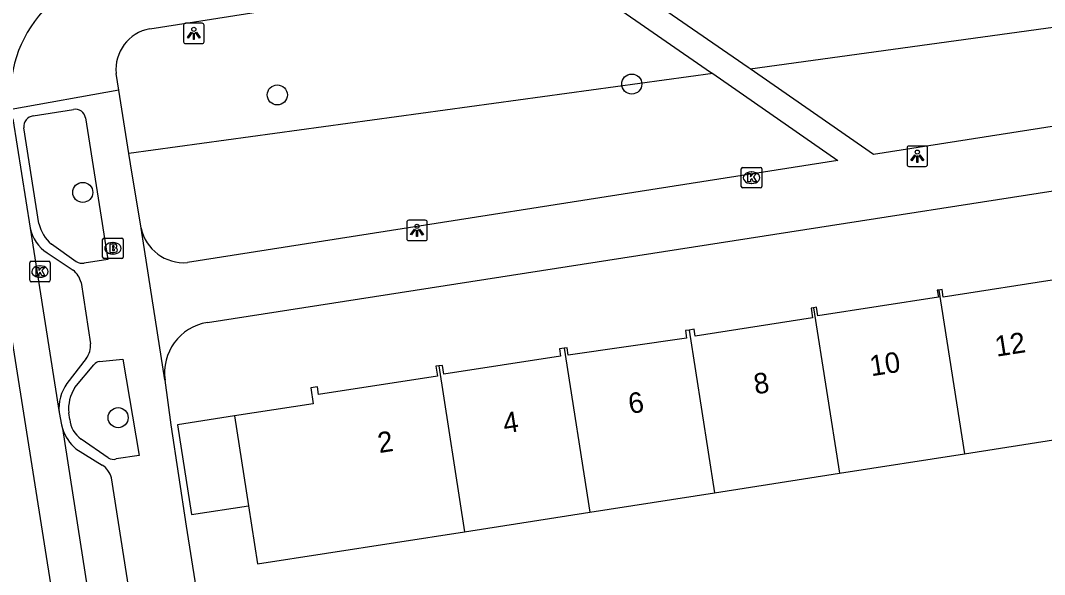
# Model space of a CAD drawing. Extents: x 160077 to 160945, y 386481 to 387498.
# Drawn here: x 160620.3 to 160670.19, y 387226.76 to 387253.77 of the extents above; entities that cross this region are included whole.
import ezdxf

# ---------------------------------------------------------------- set-up
doc = ezdxf.new("R2010")
doc.units = 0
for name, color, linetype in [('IMGEO_Boom', 7, 'Continuous'), ('IMGEO_Brandkraan', 7, 'Continuous'), ('IMGEO_Groenvoorziening', 7, 'Continuous'), ('IMGEO_Kolk', 7, 'Continuous'), ('IMGEO_Lichtpunt', 7, 'Continuous'), ('IMGEO_Pand', 7, 'Continuous'), ('IMGEO_Pand_nummerreeks', 7, 'Continuous'), ('IMGEO_Rijbaan_lokaal_gesloten', 7, 'Continuous'), ('IMGEO_Rijbaan_lokaal_open', 7, 'Continuous'), ('IMGEO_Voetpad_open', 7, 'Continuous')]:
    doc.layers.add(name, color=color, linetype=linetype)

msp = doc.modelspace()

# ---------------------------------------------------------------- linework, layer by layer
at = {"layer": 'IMGEO_Boom'}
for centre in [(160650.083, 387250.669), (160632.814, 387250.138), (160623.336, 387245.388), (160625.059, 387234.406)]:
    msp.add_circle(centre, 0.489, dxfattribs=at)
at = {"layer": 'IMGEO_Brandkraan'}
for p, q in [((160624.305, 387242.236), (160624.305, 387243.088)), ((160624.38, 387243.162), (160625.232, 387243.162)), ((160624.793, 387242.942), (160624.818, 387242.942)), ((160625.306, 387243.088), (160625.306, 387242.236)), ((160624.816, 387242.382), (160624.791, 387242.382)), ((160625.232, 387242.162), (160624.38, 387242.162))]:
    msp.add_line(p, q, dxfattribs=at)
for points in [[(160624.305, 387242.236), (160624.305, 387243.088)], [(160624.38, 387243.162), (160625.232, 387243.162)], [(160624.653, 387242.862), (160624.653, 387242.462), (160624.866, 387242.462)], [(160624.884, 387242.862), (160624.653, 387242.862)], [(160624.832, 387242.781), (160624.778, 387242.781), (160624.778, 387242.705)], [(160625.306, 387243.088), (160625.306, 387242.236)], [(160624.778, 387242.705), (160624.831, 387242.705)], [(160624.84, 387242.629), (160624.778, 387242.629), (160624.778, 387242.548)], [(160624.778, 387242.548), (160624.84, 387242.548)], [(160625.232, 387242.162), (160624.38, 387242.162)]]:
    msp.add_lwpolyline(points, dxfattribs=at)
for centre, radius, start, end in [((160624.382, 387243.086), 0.0765, 91.552, 178.448), ((160624.382, 387243.086), 0.0765, 91.552, 178.448), ((160624.833, 387242.743), 0.0379, 267.8285, 90.9355), ((160624.888, 387242.717), 0.145, 59.4692, 91.5367), ((160624.913, 387242.764), 0.0922, 285.5137, 58.1501), ((160625.23, 387243.086), 0.0765, 1.552, 88.448), ((160625.23, 387243.086), 0.0765, 1.552, 88.448), ((160624.841, 387242.588), 0.0404, 269.8759, 90.5077), ((160624.872, 387242.713), 0.251, 268.6676, 293.5347), ((160624.918, 387242.572), 0.105, 301.3115, 78.989), ((160624.382, 387242.238), 0.0765, 181.552, 268.448), ((160624.382, 387242.238), 0.0765, 181.552, 268.448), ((160625.23, 387242.238), 0.0765, 271.552, 358.448), ((160625.23, 387242.238), 0.0765, 271.552, 358.448)]:
    msp.add_arc(centre, radius, start, end, dxfattribs=at)
for centre, major_axis, ratio, start_param, end_param in [((160624.792, 387242.662), (-0.387, 0.002), 0.722429, 4.712389, 7.853982), ((160624.817, 387242.662), (-0.39, 0.002), 0.717154, 1.570796, 4.712389)]:
    msp.add_ellipse(centre, major_axis=major_axis, ratio=ratio, start_param=start_param, end_param=end_param, dxfattribs=at)
at = {"layer": 'IMGEO_Groenvoorziening'}
for points in [[(160655.851, 387251.403), (160677.221, 387254.355)], [(160654.025, 387251.177), (160625.589, 387247.289)]]:
    msp.add_lwpolyline(points, dxfattribs=at)
at = {"layer": 'IMGEO_Kolk'}
for p, q in [((160655.418, 387245.676), (160655.418, 387246.528)), ((160655.493, 387246.602), (160656.345, 387246.602)), ((160655.906, 387246.382), (160655.931, 387246.382)), ((160656.419, 387246.528), (160656.419, 387245.676)), ((160655.929, 387245.822), (160655.904, 387245.822)), ((160656.345, 387245.602), (160655.493, 387245.602)), ((160620.75, 387241.101), (160620.75, 387241.953)), ((160620.825, 387242.027), (160621.677, 387242.027)), ((160621.238, 387241.807), (160621.263, 387241.807)), ((160621.751, 387241.953), (160621.751, 387241.101)), ((160621.677, 387241.027), (160620.825, 387241.027)), ((160621.261, 387241.247), (160621.236, 387241.247))]:
    msp.add_line(p, q, dxfattribs=at)
for points in [[(160655.418, 387245.676), (160655.418, 387246.528)], [(160655.493, 387246.602), (160656.345, 387246.602)], [(160655.739, 387246.302), (160655.862, 387246.302), (160655.862, 387246.151), (160655.992, 387246.302), (160656.156, 387246.302), (160656.01, 387246.151), (160656.163, 387245.902), (160656.011, 387245.902), (160655.926, 387246.066), (160655.862, 387245.999), (160655.862, 387245.902), (160655.739, 387245.902), (160655.739, 387246.302)], [(160656.419, 387246.528), (160656.419, 387245.676)], [(160656.345, 387245.602), (160655.493, 387245.602)], [(160620.75, 387241.101), (160620.75, 387241.953)], [(160620.825, 387242.027), (160621.677, 387242.027)], [(160621.751, 387241.953), (160621.751, 387241.101)], [(160621.071, 387241.727), (160621.194, 387241.727), (160621.194, 387241.576), (160621.324, 387241.727), (160621.488, 387241.727), (160621.342, 387241.576), (160621.495, 387241.327), (160621.343, 387241.327), (160621.258, 387241.491), (160621.194, 387241.424), (160621.194, 387241.327), (160621.071, 387241.327), (160621.071, 387241.727)], [(160621.677, 387241.027), (160620.825, 387241.027)]]:
    msp.add_lwpolyline(points, dxfattribs=at)
for centre, start, end in [((160655.495, 387246.526), 91.552, 178.448), ((160655.495, 387246.526), 91.552, 178.448), ((160656.343, 387246.526), 1.552, 88.448), ((160656.343, 387246.526), 1.552, 88.448), ((160655.495, 387245.678), 181.552, 268.448), ((160655.495, 387245.678), 181.552, 268.448), ((160656.343, 387245.678), 271.552, 358.448), ((160656.343, 387245.678), 271.552, 358.448), ((160620.827, 387241.951), 91.552, 178.448), ((160620.827, 387241.951), 91.552, 178.448), ((160621.675, 387241.951), 1.552, 88.448), ((160621.675, 387241.951), 1.552, 88.448), ((160620.827, 387241.103), 181.552, 268.448), ((160620.827, 387241.103), 181.552, 268.448), ((160621.675, 387241.103), 271.552, 358.448), ((160621.675, 387241.103), 271.552, 358.448)]:
    msp.add_arc(centre, 0.0765, start, end, dxfattribs=at)
for centre, major_axis, ratio, start_param, end_param in [((160655.905, 387246.102), (-0.387, 0.002), 0.722429, 4.712389, 7.853982), ((160655.93, 387246.102), (-0.39, 0.002), 0.717154, 1.570796, 4.712389), ((160621.237, 387241.527), (-0.387, 0.002), 0.722429, 4.712389, 7.853982), ((160621.262, 387241.527), (-0.39, 0.002), 0.717154, 1.570796, 4.712389)]:
    msp.add_ellipse(centre, major_axis=major_axis, ratio=ratio, start_param=start_param, end_param=end_param, dxfattribs=at)
at = {"layer": 'IMGEO_Lichtpunt'}
for p, q in [((160628.248, 387253.539), (160628.248, 387252.732)), ((160628.248, 387253.539), (160628.248, 387252.732)), ((160629.15, 387253.634), (160628.342, 387253.634)), ((160629.15, 387253.634), (160628.342, 387253.634)), ((160629.244, 387252.732), (160629.244, 387253.539)), ((160629.244, 387252.732), (160629.244, 387253.539)), ((160628.342, 387252.638), (160629.15, 387252.638)), ((160628.342, 387252.638), (160629.15, 387252.638)), ((160663.496, 387247.553), (160663.496, 387246.746)), ((160663.496, 387247.553), (160663.496, 387246.746)), ((160664.398, 387247.648), (160663.59, 387247.648)), ((160664.398, 387247.648), (160663.59, 387247.648)), ((160664.492, 387246.746), (160664.492, 387247.553)), ((160664.492, 387246.746), (160664.492, 387247.553)), ((160663.59, 387246.652), (160664.398, 387246.652)), ((160663.59, 387246.652), (160664.398, 387246.652)), ((160639.124, 387243.937), (160639.124, 387243.13)), ((160639.124, 387243.937), (160639.124, 387243.13)), ((160640.026, 387244.032), (160639.218, 387244.032)), ((160640.026, 387244.032), (160639.218, 387244.032)), ((160640.12, 387243.13), (160640.12, 387243.937)), ((160640.12, 387243.13), (160640.12, 387243.937)), ((160639.218, 387243.036), (160640.026, 387243.036)), ((160639.218, 387243.036), (160640.026, 387243.036))]:
    msp.add_line(p, q, dxfattribs=at)
for points in [[(160628.622, 387253.203), (160628.661, 387253.175), (160628.473, 387252.913), (160628.435, 387252.94), (160628.622, 387253.203)], [(160628.724, 387253.155), (160628.771, 387253.155), (160628.771, 387252.833), (160628.724, 387252.833), (160628.724, 387253.155)], [(160628.834, 387253.175), (160628.872, 387253.202), (160629.059, 387252.94), (160629.02, 387252.912), (160628.834, 387253.175)], [(160663.87, 387247.217), (160663.909, 387247.189), (160663.721, 387246.927), (160663.683, 387246.954), (160663.87, 387247.217)], [(160663.972, 387247.169), (160664.019, 387247.169), (160664.019, 387246.847), (160663.972, 387246.847), (160663.972, 387247.169)], [(160664.082, 387247.189), (160664.12, 387247.216), (160664.307, 387246.954), (160664.268, 387246.926), (160664.082, 387247.189)], [(160639.498, 387243.601), (160639.537, 387243.573), (160639.349, 387243.311), (160639.311, 387243.338), (160639.498, 387243.601)], [(160639.6, 387243.553), (160639.647, 387243.553), (160639.647, 387243.231), (160639.6, 387243.231), (160639.6, 387243.553)], [(160639.71, 387243.573), (160639.748, 387243.6), (160639.935, 387243.338), (160639.896, 387243.31), (160639.71, 387243.573)]]:
    msp.add_lwpolyline(points, dxfattribs=at)
for centre in [(160628.747, 387253.337), (160663.995, 387247.351), (160639.623, 387243.735)]:
    msp.add_circle(centre, 0.0994, dxfattribs=at)
for centre, start, end in [((160628.342, 387253.539), 90, 180), ((160628.342, 387253.539), 90, 180), ((160629.15, 387253.539), 0, 90), ((160629.15, 387253.539), 0, 90), ((160628.342, 387252.732), 180, 270), ((160628.342, 387252.732), 180, 270), ((160629.15, 387252.732), 270, 0), ((160629.15, 387252.732), 270, 360), ((160663.59, 387247.553), 90, 180), ((160663.59, 387247.553), 90, 180), ((160664.398, 387247.553), 0, 90), ((160664.398, 387247.553), 0, 90), ((160663.59, 387246.746), 180, 270), ((160663.59, 387246.746), 180, 270), ((160664.398, 387246.746), 270, 0), ((160664.398, 387246.746), 270, 360), ((160639.218, 387243.937), 90, 180), ((160639.218, 387243.937), 90, 180), ((160640.026, 387243.937), 0, 90), ((160640.026, 387243.937), 0, 90), ((160639.218, 387243.13), 180, 270), ((160639.218, 387243.13), 180, 270), ((160640.026, 387243.13), 270, 0), ((160640.026, 387243.13), 270, 360)]:
    msp.add_arc(centre, 0.0946, start, end, dxfattribs=at)
at = {"layer": 'IMGEO_Pand'}
for points in [[(160671.127, 387241.602), (160671.021, 387241.586), (160671.083, 387241.187), (160665.259, 387240.284), (160665.202, 387240.65), (160665.045, 387240.626)], [(160665.045, 387240.626), (160664.969, 387240.614), (160665.022, 387240.276), (160659.151, 387239.366), (160659.091, 387239.79), (160658.945, 387239.768)], [(160665.045, 387240.626), (160666.293, 387232.649)], [(160658.945, 387239.768), (160658.821, 387239.749), (160658.895, 387239.272), (160653.175, 387238.372), (160653.127, 387238.713), (160652.88, 387238.675)], [(160658.945, 387239.768), (160660.206, 387231.698)], [(160652.88, 387238.675), (160652.703, 387238.648), (160652.754, 387238.286), (160646.988, 387237.446), (160646.931, 387237.816), (160646.784, 387237.793)], [(160652.88, 387238.675), (160654.12, 387230.746)], [(160646.784, 387237.793), (160646.562, 387237.759), (160646.612, 387237.409), (160640.925, 387236.527), (160640.859, 387236.955), (160640.683, 387236.932)], [(160646.784, 387237.793), (160648.034, 387229.795)], [(160640.683, 387236.932), (160640.544, 387236.913), (160640.618, 387236.431), (160634.825, 387235.533), (160634.767, 387235.908), (160634.44, 387235.857), (160634.56, 387235.086), (160630.735, 387234.493)], [(160640.683, 387236.932), (160641.942, 387228.843)], [(160630.735, 387234.493), (160627.947, 387234.061), (160628.626, 387229.683), (160631.414, 387230.115)], [(160630.735, 387234.493), (160631.414, 387230.115)], [(160666.293, 387232.649), (160672.379, 387233.6)], [(160660.206, 387231.698), (160666.293, 387232.649)], [(160654.12, 387230.746), (160660.206, 387231.698)], [(160648.034, 387229.795), (160654.12, 387230.746)], [(160631.414, 387230.115), (160631.853, 387227.28), (160641.942, 387228.843)], [(160641.942, 387228.843), (160648.034, 387229.795)]]:
    msp.add_lwpolyline(points, dxfattribs=at)
at = {"layer": 'IMGEO_Rijbaan_lokaal_gesloten'}
for points in [[(160623.24, 387217.065), (160618.23, 387248.698), (160619.927, 387248.965)], [(160619.927, 387248.965), (160620.766, 387243.642)], [(160620.766, 387243.642), (160622.189, 387234.656)], [(160622.189, 387234.656), (160622.297, 387234.06), (160622.347, 387233.873)], [(160622.347, 387233.873), (160624.891, 387217.47)]]:
    msp.add_lwpolyline(points, dxfattribs=at)
at = {"layer": 'IMGEO_Rijbaan_lokaal_open'}
msp.add_arc((160625.907, 387250.13), 6.093, 137.7234, 186.6349, dxfattribs=at)
at = {"layer": 'IMGEO_Voetpad_open'}
for points in [[(160655.851, 387251.403), (160655.756, 387251.468), (160648.141, 387256.739)], [(160626.598, 387253.362), (160646.388, 387256.481)], [(160646.388, 387256.481), (160653.927, 387251.245), (160654.025, 387251.177)], [(160629.406, 387239.04), (160699.708, 387250), (160733.095, 387255.205)], [(160677.221, 387254.355), (160672.132, 387248.842), (160661.863, 387247.241), (160655.851, 387251.403)], [(160625.09, 387250.368), (160624.958, 387251.184)], [(160654.025, 387251.177), (160660.116, 387246.947), (160628.433, 387241.968)], [(160625.09, 387250.368), (160619.855, 387249.426)], [(160625.589, 387247.289), (160625.09, 387250.368)], [(160620.92, 387249.112), (160622.89, 387249.429)], [(160623.468, 387249.015), (160624.554, 387242.117), (160623.41, 387241.933)], [(160621.203, 387243.874), (160620.473, 387248.539)], [(160626.178, 387243.648), (160625.67, 387246.786), (160625.589, 387247.289)], [(160627.351, 387236.229), (160627.334, 387236.247), (160626.178, 387243.648)], [(160623.016, 387242.01), (160621.819, 387242.862)], [(160621.601, 387242.445), (160622.872, 387241.601)], [(160623.251, 387240.99), (160623.708, 387238.012)], [(160623.508, 387237.293), (160622.564, 387236.073)], [(160622.951, 387235.869), (160623.883, 387236.978)], [(160624.158, 387237.15), (160625.292, 387237.263), (160626.092, 387232.562), (160624.965, 387232.392)], [(160630.535, 387215.587), (160628.392, 387229.125), (160627.641, 387234.064), (160627.351, 387236.229)], [(160622.703, 387234.323), (160622.65, 387234.641)], [(160624.572, 387232.447), (160623.257, 387233.362)], [(160622.997, 387232.892), (160624.281, 387232.091)], [(160624.728, 387231.468), (160626.387, 387220.795)]]:
    msp.add_lwpolyline(points, dxfattribs=at)
for centre, radius, start, end in [((160626.974, 387251.372), 2.025, 100.7045, 185.3372), ((160622.984, 387248.95), 0.488, 7.6117, 101.1631), ((160620.97, 387248.612), 0.502, 95.6781, 188.406), ((160622.944, 387244.241), 1.78, 191.8855, 230.7719), ((160622.602, 387244.033), 1.877, 192.0184, 237.7791), ((160628.264, 387244.095), 2.134, 192.0955, 274.5314), ((160623.347, 387242.66), 0.729, 242.9642, 274.9197), ((160622.15, 387240.73), 1.131, 13.2821, 50.3401), ((160629.786, 387236.606), 2.464, 98.8653, 188.7969), ((160622.665, 387237.915), 1.048, 323.5895, 5.3212), ((160624.212, 387236.758), 0.396, 97.8581, 146.1901), ((160624.224, 387234.876), 2.046, 144.191, 186.1627), ((160624.595, 387234.815), 1.953, 147.3392, 185.1158), ((160624.031, 387234.448), 1.334, 185.3941, 234.5313), ((160624.389, 387234.52), 2.142, 197.5823, 229.4738), ((160624.827, 387232.838), 0.466, 236.8603, 287.2062), ((160623.725, 387231.22), 1.034, 13.8852, 57.4334)]:
    msp.add_arc(centre, radius, start, end, dxfattribs=at)

# ---------------------------------------------------------------- texts
at = {"layer": 'IMGEO_Pand_nummerreeks'}
for s, p in [('12', (160667.855, 387237.374)), ('10', (160661.756, 387236.421)), ('8', (160656.106, 387235.539)), ('6', (160649.997, 387234.585)), ('4', (160643.891, 387233.631)), ('2', (160637.784, 387232.676))]:
    msp.add_text(s, height=1, rotation=8.8808, dxfattribs=at).set_placement(p)

doc.saveas('drawing.dxf')
